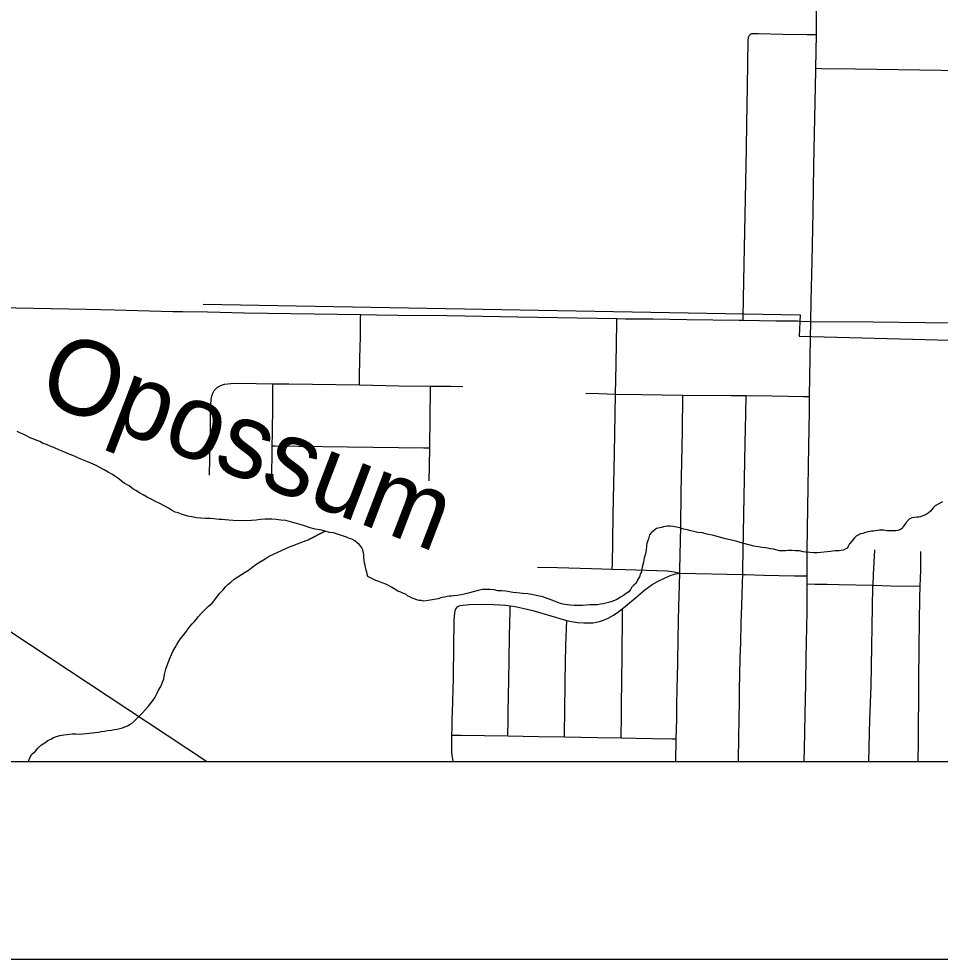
# Model space of a CAD drawing. Extents: x 2.1 to 73.9, y 4 to 26.
# Drawn here: x 42.9235 to 43.3898, y 18.0051 to 18.4807 of the extents above; entities that cross this region are included whole.
import ezdxf

# ---------------------------------------------------------------- set-up
doc = ezdxf.new("R2010")
doc.units = 0
for name, color, linetype in [('GM_X_City_Street', 7, 'Continuous'), ('GM_X_County_Road', 7, 'Continuous'), ('GM_X_Minor_Lake_Text', 7, 'Continuous'), ('GM_X_Minor_River', 7, 'Continuous'), ('GM_X_Rail_Line', 7, 'Continuous'), ('GM_X_State_Route', 7, 'Continuous'), ('GM_X_Township_Road', 7, 'Continuous'), ('GM_X_US_Route', 7, 'Continuous'), ('SH_Data', 7, 'Continuous')]:
    doc.layers.add(name, color=color, linetype=linetype)

msp = doc.modelspace()

# ---------------------------------------------------------------- linework, layer by layer
at = {"layer": 'GM_X_City_Street'}
for points in [[(43.32689, 18.45571), (43.32998, 18.45566), (43.34699, 18.4554), (43.3903, 18.45473), (43.41505, 18.45441), (43.42123, 18.45443), (43.42494, 18.45446)], [(43.09593, 18.29557), (43.09598, 18.29912), (43.09618, 18.30907), (43.09639, 18.3199), (43.09651, 18.32941), (43.09653, 18.33114)], [(43.22387, 18.20237), (43.22392, 18.20495), (43.22412, 18.2166), (43.22436, 18.22984), (43.22495, 18.26097), (43.22542, 18.29096), (43.2258, 18.3061), (43.2261, 18.32713), (43.22613, 18.32911)], [(43.02009, 18.24986), (43.02036, 18.26682), (43.02046, 18.27375), (43.02055, 18.27966), (43.02063, 18.28534), (43.02089, 18.28841), (43.02117, 18.28992), (43.02167, 18.29137), (43.02243, 18.29271), (43.02312, 18.29348), (43.02415, 18.29439), (43.0251, 18.295), (43.02608, 18.2955)], [(43.02608, 18.2955), (43.02764, 18.29598), (43.03077, 18.29634), (43.03525, 18.2964), (43.0521, 18.29617), (43.06018, 18.29606), (43.09593, 18.29557), (43.11582, 18.29515), (43.13194, 18.295), (43.1421, 18.2949), (43.14828, 18.29479)], [(43.05151, 18.24962), (43.05177, 18.26195), (43.05181, 18.26477), (43.0519, 18.27122), (43.05203, 18.28512), (43.05209, 18.29405), (43.0521, 18.29617)], [(43.13123, 18.24709), (43.13135, 18.2547), (43.1315, 18.2637), (43.13175, 18.27928), (43.13192, 18.29288), (43.13194, 18.295)], [(43.21049, 18.29132), (43.2171, 18.29119), (43.22542, 18.29096), (43.2386, 18.29071), (43.25948, 18.29045), (43.28388, 18.29026), (43.29156, 18.29018), (43.30474, 18.28998), (43.32055, 18.28976), (43.32372, 18.28971)], [(43.25606, 18.10511), (43.25624, 18.11651), (43.25632, 18.12161), (43.25651, 18.12621), (43.25659, 18.13388), (43.25668, 18.14162), (43.25695, 18.15458), (43.25722, 18.16724), (43.25757, 18.18413), (43.25766, 18.18839), (43.25785, 18.19442), (43.25802, 18.20032), (43.25807, 18.20215), (43.25854, 18.2239), (43.25878, 18.24104), (43.25944, 18.27214), (43.25948, 18.29045)], [(43.2877, 18.10511), (43.28774, 18.10696), (43.28788, 18.11616), (43.28805, 18.12743), (43.28816, 18.1345), (43.28828, 18.14215), (43.28838, 18.14849), (43.28864, 18.1577), (43.28885, 18.1651), (43.28914, 18.17522), (43.28938, 18.18376), (43.28971, 18.19537), (43.2899, 18.19969), (43.28994, 18.20223), (43.29026, 18.22093), (43.29118, 18.2661), (43.29141, 18.2809), (43.29156, 18.29018)], [(43.05181, 18.26477), (43.05348, 18.26475), (43.06513, 18.26462), (43.08992, 18.26424), (43.12845, 18.26374), (43.1315, 18.2637)], [(43.35369, 18.10511), (43.35426, 18.12622), (43.3549, 18.1432), (43.3558, 18.19348), (43.35584, 18.19424), (43.35609, 18.19965), (43.35666, 18.21207)], [(43.37873, 18.10511), (43.37874, 18.10626), (43.37887, 18.11402), (43.37904, 18.14607), (43.37909, 18.16314), (43.37955, 18.18796), (43.37973, 18.1937), (43.38, 18.20192), (43.38001, 18.20658), (43.37999, 18.21135)], [(43.186, 18.20343), (43.19612, 18.20318), (43.21336, 18.20274), (43.22387, 18.20237), (43.23032, 18.20215), (43.24111, 18.20184), (43.25166, 18.20148), (43.25516, 18.201), (43.25802, 18.20032)], [(43.14554, 18.18331), (43.14612, 18.18366), (43.1469, 18.18396), (43.1484, 18.18425), (43.15146, 18.1845), (43.15765, 18.18466), (43.16386, 18.18456), (43.17004, 18.18409), (43.17215, 18.1838), (43.17464, 18.18345), (43.17919, 18.18256), (43.1837, 18.18142), (43.20014, 18.17657), (43.20084, 18.17641), (43.20321, 18.17587), (43.20632, 18.17541), (43.20945, 18.17515), (43.21262, 18.17515), (43.2142, 18.1753), (43.21577, 18.17556), (43.21732, 18.17593), (43.21883, 18.17641), (43.22031, 18.17699), (43.22175, 18.17765), (43.22451, 18.17917), (43.22714, 18.1809), (43.22908, 18.18241), (43.22962, 18.18283), (43.23555, 18.1879), (43.24032, 18.19186), (43.2441, 18.19454), (43.24675, 18.19612), (43.25088, 18.19821), (43.25373, 18.19939), (43.25602, 18.20003), (43.25802, 18.20032), (43.2899, 18.19969), (43.29117, 18.19966), (43.30049, 18.19938), (43.31615, 18.19899), (43.32255, 18.19895)], [(43.32256, 18.19492), (43.32644, 18.19485), (43.33259, 18.19473), (43.33871, 18.19457), (43.3553, 18.19426), (43.35584, 18.19424), (43.36475, 18.19394), (43.37973, 18.1937)], [(43.14341, 18.10511), (43.14338, 18.10521), (43.14285, 18.10822), (43.14271, 18.10975), (43.14258, 18.11278), (43.1426, 18.11844), (43.14278, 18.12211), (43.14282, 18.12677), (43.14297, 18.12988), (43.14348, 18.147), (43.14348, 18.14858), (43.14369, 18.16254), (43.14391, 18.17654), (43.14411, 18.18033), (43.14451, 18.18199), (43.14498, 18.18273), (43.14554, 18.18331)], [(43.17101, 18.11805), (43.17104, 18.11991), (43.1711, 18.12432), (43.17117, 18.12967), (43.17134, 18.13827), (43.17149, 18.14657), (43.17168, 18.15641), (43.17191, 18.1685), (43.17213, 18.18152), (43.17215, 18.1838)], [(43.22837, 18.11711), (43.22837, 18.1184), (43.22846, 18.12693), (43.22857, 18.13669), (43.22864, 18.14297), (43.22871, 18.14901), (43.22878, 18.1556), (43.22889, 18.16506), (43.22897, 18.17273), (43.22905, 18.17975), (43.22908, 18.18241)], [(43.19963, 18.11755), (43.19967, 18.12061), (43.19981, 18.12977), (43.20008, 18.14581), (43.20038, 18.16394), (43.20084, 18.17641)], [(43.1426, 18.11844), (43.14592, 18.11844), (43.14747, 18.11848), (43.17101, 18.11805), (43.18654, 18.11777), (43.19963, 18.11755), (43.21625, 18.11727), (43.22837, 18.11711), (43.23594, 18.11695), (43.24416, 18.11677), (43.25412, 18.11656), (43.25624, 18.11651)]]:
    msp.add_lwpolyline(points, dxfattribs=at)
at = {"layer": 'GM_X_County_Road'}
for points in [[(42.7951, 18.33764), (42.79595, 18.3376), (42.82553, 18.33681), (42.87689, 18.33548), (42.9018, 18.33496), (42.92204, 18.33455), (42.95785, 18.33382), (42.97187, 18.33352), (43.00143, 18.33275), (43.0065, 18.33272)], [(43.0065, 18.33272), (43.01896, 18.33252), (43.03761, 18.33202), (43.09653, 18.33114)], [(43.09653, 18.33114), (43.10449, 18.33102), (43.11537, 18.33091), (43.14026, 18.3306), (43.17604, 18.33003), (43.22613, 18.32911)], [(43.22613, 18.32911), (43.23047, 18.32903), (43.24447, 18.3289), (43.26158, 18.32858), (43.28803, 18.32836), (43.29014, 18.32832)], [(43.29014, 18.32832), (43.30669, 18.328), (43.31758, 18.32789), (43.31914, 18.32783), (43.32431, 18.32764)]]:
    msp.add_lwpolyline(points, dxfattribs=at)
at = {"layer": 'GM_X_Minor_River'}
for points in [[(43.01674, 18.33636), (43.31889, 18.33107), (43.31846, 18.32025), (43.50294, 18.31531)], [(43.0735, 18.22265), (43.07104, 18.22327), (43.06859, 18.22409), (43.06595, 18.22491), (43.0633, 18.22572), (43.06104, 18.22634), (43.05858, 18.22697), (43.05611, 18.22722), (43.05384, 18.22746), (43.05156, 18.2277), (43.04814, 18.22759), (43.04585, 18.22745), (43.04357, 18.22712), (43.04128, 18.22698), (43.039, 18.22684), (43.03197, 18.227), (43.02988, 18.22724), (43.02798, 18.22728), (43.02647, 18.2275), (43.02494, 18.22754), (43.02229, 18.22779), (43.02039, 18.22802), (43.01811, 18.22807), (43.01564, 18.22813), (43.01337, 18.22837), (43.0111, 18.2288), (43.00901, 18.22922), (43.00731, 18.22964), (43.00581, 18.23025), (43.00411, 18.23086), (43.0026, 18.23127), (43.00072, 18.23226), (42.99922, 18.23324), (42.99716, 18.23443), (42.9949, 18.23562), (42.99264, 18.23662), (42.99058, 18.23781), (42.98851, 18.2388), (42.98644, 18.23999), (42.98457, 18.24098), (42.98269, 18.24216), (42.98119, 18.24296), (42.97932, 18.24452), (42.97688, 18.2459), (42.97557, 18.24688), (42.97408, 18.24805), (42.97258, 18.24904), (42.97089, 18.25022), (42.96883, 18.2514), (42.96677, 18.25259), (42.96451, 18.25378), (42.96226, 18.25497), (42.96, 18.25597), (42.95793, 18.25677), (42.95548, 18.25778), (42.95378, 18.25858), (42.95171, 18.25957), (42.94908, 18.26058), (42.94625, 18.26179), (42.9438, 18.26279), (42.94154, 18.26379), (42.93947, 18.2646), (42.93759, 18.2654), (42.93589, 18.26601), (42.9342, 18.26699), (42.9293, 18.26881), (42.92742, 18.26981), (42.92573, 18.2706), (42.92404, 18.2714), (42.92272, 18.272)], [(43.3909, 18.23638), (43.38879, 18.23528), (43.38725, 18.23437), (43.38627, 18.23344), (43.38491, 18.23176), (43.38374, 18.23065)], [(43.38374, 18.23065), (43.38278, 18.2301), (43.3799, 18.22884), (43.37894, 18.22867), (43.37799, 18.22869), (43.37685, 18.22853), (43.37551, 18.22837), (43.37417, 18.22764), (43.37261, 18.22596), (43.37183, 18.22503), (43.37124, 18.2241), (43.37064, 18.22297), (43.36968, 18.22242), (43.36833, 18.22188), (43.36738, 18.22171), (43.36624, 18.22174), (43.36472, 18.22177), (43.36282, 18.22182), (43.3613, 18.22204), (43.36035, 18.22206), (43.35903, 18.22209), (43.35807, 18.22193), (43.35693, 18.22176), (43.35597, 18.22159), (43.35502, 18.22161), (43.35407, 18.22145), (43.35311, 18.22128), (43.35158, 18.22074), (43.35062, 18.22038), (43.34948, 18.22022), (43.34736, 18.21913), (43.34639, 18.2182), (43.34502, 18.21652), (43.34385, 18.21522), (43.34325, 18.2139), (43.34266, 18.21297), (43.34074, 18.21206), (43.33864, 18.21173), (43.33655, 18.21159), (43.33426, 18.21126), (43.32778, 18.21064), (43.32569, 18.21069), (43.32379, 18.21073), (43.32189, 18.21097), (43.32038, 18.21119), (43.31868, 18.21161), (43.3164, 18.21166), (43.31469, 18.21189), (43.31279, 18.21174), (43.31145, 18.21158), (43.3105, 18.2116), (43.30936, 18.21163), (43.30841, 18.21165), (43.30671, 18.21207), (43.30558, 18.21248), (43.30387, 18.2127), (43.3016, 18.21314), (43.29971, 18.21337), (43.29762, 18.21361), (43.29554, 18.21403), (43.29365, 18.21445), (43.28911, 18.2157), (43.28647, 18.21652), (43.28117, 18.21777), (43.27815, 18.2186), (43.27532, 18.21943), (43.27172, 18.22008), (43.26945, 18.2207), (43.26718, 18.22094), (43.2651, 18.22137), (43.26358, 18.22178), (43.26188, 18.2222), (43.25999, 18.22262), (43.2581, 18.22323), (43.2564, 18.22365), (43.2547, 18.22388), (43.25318, 18.2241), (43.25185, 18.22413), (43.25071, 18.22397), (43.24975, 18.2238), (43.24879, 18.22344), (43.24784, 18.22328), (43.24631, 18.22293), (43.24379, 18.2209), (43.24263, 18.21978), (43.2422, 18.2177), (43.2416, 18.21639), (43.24139, 18.21544), (43.24117, 18.21412), (43.24093, 18.21185), (43.2405, 18.20958), (43.24008, 18.20788), (43.23966, 18.20599), (43.23923, 18.2041), (43.23882, 18.2024), (43.2386, 18.20107), (43.23819, 18.20013), (43.23759, 18.19844), (43.23699, 18.1975), (43.23599, 18.19524), (43.23483, 18.19432)], [(43.01121, 18.17466), (43.01219, 18.17578), (43.01335, 18.1769), (43.01453, 18.17839), (43.01589, 18.17988), (43.01764, 18.18174), (43.01959, 18.18359), (43.02133, 18.18526), (43.02329, 18.1875), (43.02505, 18.19012), (43.027, 18.19197), (43.02817, 18.19347), (43.02934, 18.19458), (43.03089, 18.19587), (43.03244, 18.19736), (43.03437, 18.19846), (43.0363, 18.19974), (43.03803, 18.20084), (43.03977, 18.20194), (43.04151, 18.20323), (43.04344, 18.20471), (43.04614, 18.20636), (43.04826, 18.20764), (43.05019, 18.20893), (43.05269, 18.2102), (43.06056, 18.21363), (43.06286, 18.21453), (43.06498, 18.21543), (43.0667, 18.21596), (43.06766, 18.21632), (43.069, 18.21686), (43.06996, 18.21722), (43.07858, 18.22159), (43.06996, 18.21722)], [(43.23483, 18.19432), (43.23366, 18.19302), (43.23307, 18.19208), (43.23229, 18.19096), (43.23093, 18.19004), (43.22958, 18.18912), (43.22804, 18.18821), (43.22612, 18.18711), (43.22419, 18.1862), (43.22266, 18.18567), (43.22056, 18.18515), (43.21922, 18.1848), (43.21789, 18.18464), (43.21636, 18.18429), (43.21503, 18.18432), (43.2137, 18.18435), (43.21256, 18.18438), (43.21084, 18.18422), (43.20894, 18.18408), (43.20684, 18.18394), (43.20456, 18.18399), (43.20248, 18.18422), (43.19982, 18.18447), (43.19812, 18.18489), (43.19623, 18.1855), (43.19454, 18.18611), (43.18869, 18.18833), (43.18624, 18.18896), (43.18377, 18.18939), (43.18112, 18.18983), (43.17866, 18.19008), (43.17562, 18.19034), (43.17353, 18.19057), (43.17183, 18.19099), (43.16994, 18.19122), (43.16804, 18.19146), (43.16595, 18.1915), (43.16406, 18.19193), (43.16197, 18.19216), (43.16007, 18.19202), (43.15817, 18.19206), (43.15607, 18.19154), (43.15416, 18.19101), (43.15091, 18.19032), (43.14823, 18.18962), (43.14556, 18.18911), (43.14365, 18.18897), (43.14251, 18.1888), (43.14136, 18.18864), (43.14022, 18.18848), (43.13888, 18.18813), (43.13755, 18.18797), (43.13582, 18.18744), (43.13373, 18.1871), (43.13067, 18.1866), (43.12857, 18.18627), (43.12725, 18.18649), (43.12611, 18.18651), (43.12498, 18.18692), (43.12366, 18.18733), (43.12252, 18.18773), (43.1214, 18.18833), (43.12027, 18.18893), (43.11934, 18.18971), (43.1182, 18.19011), (43.11689, 18.19071), (43.11538, 18.19131), (43.11351, 18.1925), (43.11219, 18.19329), (43.11069, 18.19408), (43.10919, 18.19487), (43.10749, 18.19548), (43.10579, 18.19609), (43.10428, 18.19669), (43.10278, 18.1973), (43.10015, 18.19868), (43.09979, 18.19983), (43.09962, 18.20078), (43.09909, 18.20232), (43.09892, 18.20346), (43.09876, 18.20441), (43.0984, 18.20537), (43.09824, 18.2067), (43.09808, 18.20823), (43.09811, 18.20956), (43.09795, 18.2107), (43.0976, 18.21223), (43.09687, 18.21357), (43.09576, 18.21493), (43.09483, 18.21571), (43.09352, 18.21669), (43.09201, 18.21748), (43.09088, 18.21789), (43.08938, 18.21849), (43.0873, 18.2193), (43.08523, 18.21991), (43.08277, 18.22073), (43.08069, 18.22096), (43.07861, 18.22158), (43.07596, 18.22221), (43.0735, 18.22265)], [(42.92835, 18.10511), (42.92889, 18.10662), (42.93008, 18.10887), (42.93202, 18.11035), (42.93338, 18.11203), (42.93494, 18.11351), (42.93667, 18.11461), (42.93822, 18.11572), (42.93976, 18.11644), (42.9411, 18.11717), (42.94264, 18.11771), (42.94436, 18.11824), (42.94627, 18.11858), (42.94798, 18.11873), (42.95046, 18.11905), (42.95236, 18.11901), (42.95426, 18.11897), (42.95617, 18.11911), (42.95769, 18.11927), (42.95921, 18.11943), (42.96074, 18.11958), (42.96207, 18.11974), (42.96379, 18.11989), (42.96513, 18.12024), (42.96684, 18.12039), (42.96837, 18.12074), (42.97046, 18.12088), (42.9718, 18.12123), (42.97332, 18.12139), (42.97466, 18.12174), (42.976, 18.12209), (42.97716, 18.12263), (42.9785, 18.12317), (42.97985, 18.1239), (42.981, 18.12463), (42.98606, 18.12965), (42.98762, 18.13132), (42.98898, 18.133), (42.99035, 18.13468), (42.99153, 18.13617), (42.99251, 18.13767), (42.99331, 18.13936), (42.9943, 18.14124), (42.99548, 18.14311), (42.99629, 18.14518), (42.9969, 18.14688), (42.99733, 18.14915), (42.99796, 18.15179), (42.99898, 18.15462), (42.99979, 18.15688), (43.00079, 18.15914), (43.00159, 18.16102), (43.00258, 18.1627), (43.00356, 18.1642), (43.00455, 18.16589), (43.00573, 18.16757), (43.0069, 18.16906), (43.00808, 18.17056), (43.00926, 18.17224), (43.01024, 18.17355), (43.01121, 18.17466)]]:
    msp.add_lwpolyline(points, dxfattribs=at)
at = {"layer": 'GM_X_Rail_Line'}
msp.add_lwpolyline([(43.01855, 18.10511), (42.83913, 18.22345), (42.80849, 18.24526), (42.78238, 18.26621), (42.77203, 18.28161), (42.76271, 18.30245), (42.75675, 18.32817), (42.75613, 18.34789), (42.75806, 18.50453), (42.76888, 19.00558), (42.78123, 19.50342), (42.79078, 19.71525)], dxfattribs=at)
at = {"layer": 'GM_X_State_Route'}
msp.add_line((43.32689, 18.45571), (43.32717, 18.47273), dxfattribs=at)
for points in [[(43.32717, 18.47273), (43.32727, 18.487), (43.32741, 18.48979), (43.32754, 18.50013), (43.32756, 18.50724), (43.32743, 18.51362), (43.32719, 18.52144), (43.32693, 18.52522)], [(43.32431, 18.32764), (43.32455, 18.33792), (43.32497, 18.35815), (43.32547, 18.38303), (43.32586, 18.40637), (43.32688, 18.45459), (43.32689, 18.45571)], [(43.32372, 18.28971), (43.32412, 18.31926), (43.32431, 18.32764)], [(43.32281, 18.23337), (43.32332, 18.26481), (43.32361, 18.28191), (43.32372, 18.28971)], [(43.32255, 18.19895), (43.32247, 18.21191), (43.32281, 18.23337)], [(43.32256, 18.19492), (43.32256, 18.19635), (43.32255, 18.19895)], [(43.32093, 18.10511), (43.32125, 18.11928), (43.32147, 18.1298), (43.32157, 18.13583), (43.32177, 18.14502), (43.32195, 18.15747), (43.32253, 18.1808), (43.32256, 18.19492)]]:
    msp.add_lwpolyline(points, dxfattribs=at)
at = {"layer": 'GM_X_Township_Road'}
for points in [[(43.29323, 18.47246), (43.29361, 18.47281), (43.29411, 18.47311), (43.29464, 18.47326), (43.29532, 18.47336), (43.29789, 18.47335), (43.31016, 18.473), (43.32244, 18.4728), (43.32717, 18.47273)], [(43.29014, 18.32832), (43.29017, 18.32989), (43.29048, 18.34813), (43.29138, 18.39812), (43.29177, 18.41531), (43.2919, 18.42781), (43.29225, 18.44655), (43.2927, 18.46996), (43.29278, 18.47117), (43.29289, 18.47182), (43.29323, 18.47246)], [(42.7951, 18.33764), (42.79595, 18.3376), (42.82553, 18.33681), (42.87689, 18.33548), (42.9018, 18.33496), (42.92204, 18.33455), (42.95785, 18.33382), (42.97187, 18.33352), (43.00143, 18.33275), (43.0065, 18.33272)], [(43.0065, 18.33272), (43.01896, 18.33252), (43.03761, 18.33202), (43.09653, 18.33114)], [(43.09653, 18.33114), (43.10449, 18.33102), (43.11537, 18.33091), (43.14026, 18.3306), (43.17604, 18.33003), (43.22613, 18.32911)], [(43.22613, 18.32911), (43.23047, 18.32903), (43.24447, 18.3289), (43.26158, 18.32858), (43.28803, 18.32836), (43.29014, 18.32832)], [(43.29014, 18.32832), (43.30669, 18.328), (43.31758, 18.32789), (43.31914, 18.32783), (43.32431, 18.32764)], [(43.32431, 18.32764), (43.35582, 18.32749), (43.38233, 18.32708), (43.41353, 18.32678), (43.45408, 18.3262), (43.47591, 18.32579), (43.50398, 18.32523), (43.50839, 18.32508), (43.51245, 18.32495), (43.5145, 18.32464), (43.51585, 18.32426), (43.51734, 18.32372)]]:
    msp.add_lwpolyline(points, dxfattribs=at)
at = {"layer": 'GM_X_US_Route'}
msp.add_line((43.32689, 18.45571), (43.32717, 18.47273), dxfattribs=at)
for points in [[(43.32717, 18.47273), (43.32727, 18.487), (43.32741, 18.48979), (43.32754, 18.50013), (43.32756, 18.50724), (43.32743, 18.51362), (43.32719, 18.52144), (43.32693, 18.52522)], [(43.32431, 18.32764), (43.32455, 18.33792), (43.32497, 18.35815), (43.32547, 18.38303), (43.32586, 18.40637), (43.32688, 18.45459), (43.32689, 18.45571)], [(43.32372, 18.28971), (43.32412, 18.31926), (43.32431, 18.32764)], [(43.32281, 18.23337), (43.32332, 18.26481), (43.32361, 18.28191), (43.32372, 18.28971)], [(43.32255, 18.19895), (43.32247, 18.21191), (43.32281, 18.23337)], [(43.32256, 18.19492), (43.32256, 18.19635), (43.32255, 18.19895)], [(43.32093, 18.10511), (43.32125, 18.11928), (43.32147, 18.1298), (43.32157, 18.13583), (43.32177, 18.14502), (43.32195, 18.15747), (43.32253, 18.1808), (43.32256, 18.19492)]]:
    msp.add_lwpolyline(points, dxfattribs=at)
at = {"layer": 'SH_Data'}
for p, q in [((41.95853, 18.10511), (48.75853, 18.10511)), ((41.85853, 18.00511), (48.85853, 18.00511))]:
    msp.add_line(p, q, dxfattribs=at)

# ---------------------------------------------------------------- texts
at = {"layer": 'GM_X_Minor_Lake_Text'}
msp.add_text('Opossum', height=0.037897, rotation=339.0491, dxfattribs=at).set_placement((42.9316, 18.28841))

doc.saveas('drawing.dxf')
